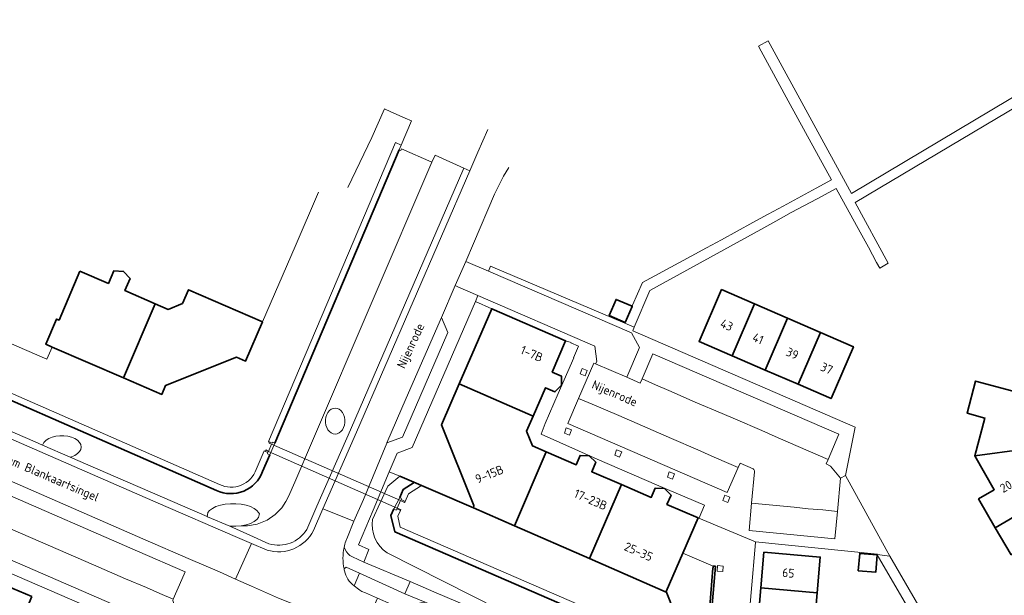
# Model space of a CAD drawing. Header units: metres. Extents: x 152391 to 157968, y 462336 to 467280.
# Tile 295 of 656: x 155180 to 155332, y 465191 to 465280. Entities that reach past the tile are written whole.
import ezdxf
from ezdxf.enums import TextEntityAlignment as Align

# ---------------------------------------------------------------- set-up
doc = ezdxf.new("R2010")
doc.units = ezdxf.units.M
doc.header["$LTSCALE"] = 0.75
for name, color, linetype, lineweight in [('B-WE-GK-BESCHOEIING-G', 251, 'GK-BESCHOEIING', 35), ('B-WE-GK-KADEMUUR-G', 5, 'Continuous', 35), ('B-WE-GK-KADEMUUR-GV', 5, 'Continuous', 35), ('B-WE-GR-GROENVOORZIENING-GV', 251, 'Continuous', 18), ('B-WE-IE-TERREINAFSCHEIDING_KUNSTMATIG_MUUR-GV', 251, 'Continuous', 18), ('B-WE-KW-KUNSTWERK_DUIKER-GV', 5, 'Continuous', 18), ('B-WE-OG-BEBOUWING-GV', 6, 'Continuous', 35), ('B-WE-OG-BEBOUWING-T18', 1, 'Continuous', 18), ('B-WE-OG-TERREIN_CULTUURSCHEIDING-GV', 251, 'Continuous', 18), ('B-WE-OG-TOPOGRAFIE-T18', 1, 'Continuous', 18), ('B-WE-OG-WATER_SLOOT-GV', 251, 'Continuous', 18), ('B-WE-VH-VERHARDING_ASFALT-GV', 251, 'Continuous', 18), ('B-WE-VH-VERHARDING_BETONSTRAATSTEEN-GV', 251, 'Continuous', 18), ('B-WE-VH-VERHARDING_TEGEL-GV', 251, 'Continuous', 18)]:
    doc.layers.add(name, color=color, linetype=linetype, lineweight=lineweight)
doc.styles.add('NLCS-ISO-M750-T18', font='NLCS-ISO.ttf', dxfattribs={"height": 1.35})
doc.linetypes.add('GK-BESCHOEIING', pattern='A,30,-5,[1,NLCS.SHX,S=1,R=0,X=0,Y=0],-5', length=40)

msp = doc.modelspace()

# ---------------------------------------------------------------- linework, layer by layer
at = {"layer": 'B-WE-GK-BESCHOEIING-G'}
for points in [[(155219.67, 465214.62), (155238.79, 465259.65)], [(155210.72, 465207.35), (155156.7, 465230.99)], [(155218.89, 465212.83), (155217.75, 465210.24)], [(155238.85, 465206.24), (155239.39, 465207.51), (155241.06, 465208.56)], [(155250.17, 465204.67), (155238.86, 465209.52)], [(155272.89, 465123.7), (155277.27, 465177.96), (155272.33, 465186.12), (155238.09, 465200.99), (155237.48, 465203.47), (155237.96, 465204.5)]]:
    msp.add_lwpolyline(points, dxfattribs=at)
msp.add_lwpolyline([(155210.72, 465207.35, 0.442951), (155217.75, 465210.24)], format="xyb", dxfattribs=at)
at = {"layer": 'B-WE-GK-KADEMUUR-G'}
msp.add_lwpolyline([(155279.82, 465191.8), (155282.34, 465185.35)], dxfattribs=at)
at = {"layer": 'B-WE-GK-KADEMUUR-GV'}
msp.add_lwpolyline([(155287.03, 465195.72), (155287.01, 465195.51), (155286.99, 465195.38), (155286.35, 465187.64), (155282.34, 465185.35), (155285.66, 465179.86), (155280.75, 465121.49), (155280.73, 465121.26), (155281.05, 465121.23), (155286.01, 465179.94), (155282.81, 465185.23), (155286.67, 465187.43), (155287.36, 465195.69)], close=True, dxfattribs=at)
at = {"layer": 'B-WE-GR-GROENVOORZIENING-GV'}
for points in [[(155267.35, 465224.97), (155267.68, 465225.78), (155266.87, 465226.07), (155266.59, 465225.25)], [(155264.92, 465215.85), (155265.24, 465216.66), (155264.44, 465216.95), (155264.16, 465216.14)], [(155272.64, 465212.47), (155272.97, 465213.28), (155272.17, 465213.57), (155271.89, 465212.75)], [(155280.76, 465209.08), (155281.09, 465209.89), (155280.28, 465210.18), (155280, 465209.36)], [(155289.27, 465205.5), (155289.59, 465206.31), (155288.79, 465206.6), (155288.51, 465205.79)], [(155288.54, 465195.7), (155287.68, 465195.79), (155287.62, 465194.93), (155288.48, 465194.89)]]:
    msp.add_lwpolyline(points, close=True, dxfattribs=at)
at = {"layer": 'B-WE-IE-TERREINAFSCHEIDING_KUNSTMATIG_MUUR-GV'}
for points in [[(155218.77, 465214.61), (155219.16, 465214.46), (155218.67, 465213.34), (155218.29, 465213.57), (155218.22, 465213.32), (155218.61, 465213.17), (155218.55, 465212.96), (155218.89, 465212.83), (155219.67, 465214.62), (155219.32, 465214.77), (155219.25, 465214.6), (155218.72, 465214.84)], [(155238.96, 465204.28), (155239.03, 465204.41), (155238.47, 465204.64), (155238.98, 465205.79), (155239.58, 465205.47), (155239.67, 465205.65), (155239.05, 465205.95), (155239.09, 465206.14), (155238.85, 465206.24), (155237.96, 465204.5), (155238.31, 465204.33), (155238.42, 465204.51)]]:
    msp.add_lwpolyline(points, close=True, dxfattribs=at)
at = {"layer": 'B-WE-KW-KUNSTWERK_DUIKER-GV'}
msp.add_lwpolyline([(155238.98, 465205.79), (155219.16, 465214.46), (155218.67, 465213.34), (155238.47, 465204.64)], close=True, dxfattribs=at)
at = {"layer": 'B-WE-OG-BEBOUWING-GV'}
for points in [[(155189.7, 465241.04), (155186.5, 465233.52), (155186.13, 465233.67), (155184.46, 465229.8), (155185.45, 465229.37), (155196.41, 465224.64), (155201.26, 465236.02), (155196.63, 465238.04), (155197.43, 465239.91), (155196.42, 465240.98), (155194.94, 465241.08), (155194.09, 465239.14)], [(155217.78, 465233.25), (155206.38, 465238.17), (155205.46, 465236.05), (155203.28, 465235.14), (155201.26, 465236.02), (155196.41, 465224.64), (155202.29, 465222.1), (155202.88, 465223.47), (155213.79, 465227.8), (155215.17, 465227.21)], [(155289.93, 465228.03), (155293.38, 465235.99), (155288.31, 465238.19), (155284.86, 465230.23)], [(155273.51, 465233.12), (155274.59, 465235.62), (155274.55, 465235.64), (155272.1, 465236.68), (155271.04, 465234.19)], [(155298.45, 465233.79), (155293.38, 465235.99), (155289.93, 465228.03), (155295, 465225.84)], [(155259.36, 465218.77), (155261.26, 465223.11), (155262.69, 465222.47), (155263.69, 465223.49), (155263.69, 465223.59), (155263.73, 465224.89), (155262.29, 465225.52), (155264.35, 465230.34), (155253, 465235.26), (155250.44, 465229.33), (155248, 465223.7)], [(155298.45, 465233.79), (155295, 465225.84), (155300.06, 465223.64), (155303.51, 465231.6)], [(155303.51, 465231.6), (155300.06, 465223.64), (155305.14, 465221.44), (155308.58, 465229.4)], [(155250.17, 465204.67), (155256.47, 465201.92), (155261.36, 465213.26), (155259.28, 465214.17), (155258.35, 465216.45), (155259.36, 465218.77), (155248, 465223.7), (155245.29, 465217.43), (155250.25, 465205.01)], [(155341.58, 465220.36), (155327.34, 465224.13), (155326.03, 465219.2), (155328.77, 465218.46), (155327.2, 465212.65), (155334.87, 465213.7), (155336.38, 465219.41), (155341.01, 465218.19)], [(155272.92, 465208.24), (155268.35, 465210.22), (155268.97, 465211.66), (155267.97, 465212.68), (155266.56, 465212.72), (155265.94, 465211.26), (155261.36, 465213.26), (155256.47, 465201.92), (155268.02, 465196.87)], [(155330.37, 465201.61), (155343.08, 465209.05), (155341.95, 465210.99), (155337.79, 465208.54), (155334.87, 465213.7), (155327.2, 465212.65), (155330.22, 465207.44), (155327.8, 465206.04)], [(155272.92, 465208.24), (155268.02, 465196.87), (155279.79, 465191.73), (155279.82, 465191.8), (155282.38, 465197.73), (155284.7, 465203.11), (155284.7, 465203.11), (155279.9, 465205.19), (155280.54, 465206.64), (155279.53, 465207.66), (155278.12, 465207.7), (155277.5, 465206.27)], [(155332.79, 465197.44), (155341.32, 465202.44), (155340.02, 465204.65), (155344.22, 465207.11), (155343.08, 465209.05), (155330.37, 465201.61)], [(155303, 465191.63), (155303.46, 465197.11), (155294.82, 465197.84), (155294.36, 465192.36)], [(155312.22, 465197.46), (155309.54, 465197.68), (155309.32, 465195), (155312, 465194.78)], [(155182.32, 465191.03), (155177.47, 465193.12), (155174.27, 465185.72), (155174.5, 465185.62), (155173.94, 465184.33), (155175.8, 465183.53), (155176.36, 465184.82), (155179.21, 465183.58)], [(155303, 465191.63), (155294.36, 465192.36), (155293.9, 465186.88), (155302.54, 465186.15)]]:
    msp.add_lwpolyline(points, close=True, dxfattribs=at)
at = {"layer": 'B-WE-OG-TERREIN_CULTUURSCHEIDING-GV'}
for points in [[(155224.57, 465201.35), (155226.14, 465204.93), (155231.29, 465216.66), (155248.72, 465256.86), (155244.28, 465258.86), (155243.79, 465257.74), (155225.44, 465214.94), (155222.71, 465208.61), (155221.75, 465206.39), (155221.35, 465205.63), (155220.73, 465204.69), (155219.72, 465203.66), (155218.48, 465202.78), (155216.94, 465202.15), (155215.47, 465201.9), (155214.5, 465201.92)], [(155225.59, 465201.2), (155227.06, 465204.53), (155232.21, 465216.27), (155249.63, 465256.45), (155248.72, 465256.86), (155231.29, 465216.66), (155226.14, 465204.93), (155224.57, 465201.35)], [(155183.97, 465214.28), (155182.81, 465214.79), (155168.6, 465220.94), (155163.27, 465223.26), (155159.32, 465224.98), (155156.5, 465226.21), (155155.92, 465226.56), (155155.67, 465226.75), (155155.13, 465227.22), (155154.73, 465226.25)], [(155155.36, 465225.73), (155156.03, 465225.33), (155156.04, 465225.32), (155201.74, 465205.41), (155213.57, 465200.25), (155216.1, 465199.18), (155218.48, 465198.18)], [(155218.76, 465199.14), (155215.83, 465200.49), (155212.73, 465201.85), (155209.34, 465203.31), (155209.24, 465203.35), (155195.19, 465209.43), (155188.22, 465212.45), (155183.97, 465214.28)], [(155237.25, 465210.21), (155234.79, 465204.32), (155232.5, 465199), (155234.13, 465198.27), (155233.33, 465196.32), (155240.45, 465193.35), (155244.09, 465191.79), (155261.11, 465184.55)], [(155234.67, 465202.9), (155237.03, 465208.01), (155238.86, 465209.52), (155237.25, 465210.21)], [(155220.25, 465190.81), (155216.06, 465192.62), (155213.64, 465193.69), (155211.14, 465194.82), (155206.69, 465196.75), (155199.38, 465199.93), (155178.87, 465208.85), (155176.06, 465207.95), (155175.86, 465207.54), (155175.66, 465207.62), (155174.32, 465204.66), (155174.77, 465203.62), (155175.63, 465203.21), (155177.36, 465207.22), (155198.56, 465198.03), (155205.88, 465194.86), (155205.37, 465193.68), (155204.06, 465190.63), (155203.98, 465190.45), (155204.31, 465189.57), (155206.56, 465188.47), (155206.9, 465188.29)], [(155214.5, 465201.92), (155213.69, 465201.84), (155212.73, 465201.85), (155215.83, 465200.49), (155218.76, 465199.14)], [(155262.92, 465184.62), (155236.9, 465197.77)], [(155240.33, 465188.68), (155240.38, 465188.9), (155240.43, 465189.16), (155240.59, 465189.41), (155240.85, 465189.63), (155241.2, 465189.83), (155241.62, 465189.98), (155242.1, 465190.08), (155242.6, 465190.14), (155242.78, 465190.16), (155239.66, 465191.44), (155232.68, 465194.62), (155231.86, 465192.69)], [(155232.74, 465192.03), (155233.01, 465191.84), (155233.57, 465191.61), (155235.42, 465190.78), (155239.64, 465188.97), (155240.33, 465188.68)]]:
    msp.add_lwpolyline(points, dxfattribs=at)
for points in [[(155230.23, 465217), (155230.36, 465217.38), (155230.42, 465217.78), (155230.42, 465218.2), (155230.36, 465218.61), (155230.23, 465218.99), (155230.05, 465219.32), (155229.82, 465219.6), (155229.55, 465219.81), (155229.25, 465219.94), (155228.94, 465219.98), (155228.63, 465219.94), (155228.33, 465219.81), (155228.06, 465219.6), (155227.83, 465219.32), (155227.65, 465218.99), (155227.52, 465218.61), (155227.45, 465218.2), (155227.45, 465217.78), (155227.52, 465217.38), (155227.65, 465217), (155227.83, 465216.66), (155228.06, 465216.38), (155228.33, 465216.17), (155228.63, 465216.05), (155228.94, 465216), (155229.25, 465216.05), (155229.55, 465216.17), (155229.82, 465216.38), (155230.05, 465216.66)], [(155230.23, 465217), (155230.05, 465216.66), (155229.82, 465216.38), (155229.55, 465216.17), (155229.25, 465216.05), (155228.94, 465216), (155228.63, 465216.05), (155228.33, 465216.17), (155228.06, 465216.38), (155227.83, 465216.66), (155227.65, 465217), (155227.52, 465217.38), (155227.45, 465217.78), (155227.45, 465218.2), (155227.52, 465218.61), (155227.65, 465218.99), (155227.83, 465219.32), (155228.06, 465219.6), (155228.33, 465219.81), (155228.63, 465219.94), (155228.94, 465219.98), (155229.25, 465219.94), (155229.55, 465219.81), (155229.82, 465219.6), (155230.05, 465219.32), (155230.23, 465218.99), (155230.36, 465218.61), (155230.42, 465218.2), (155230.42, 465217.78), (155230.36, 465217.38)]]:
    msp.add_lwpolyline(points, close=True, dxfattribs=at)
for points in [[(155236.9, 465197.77, -0.287747), (155234.67, 465202.9)], [(155218.48, 465198.18, 0.366876), (155225.59, 465201.2)], [(155218.76, 465199.14, 0.33995), (155224.57, 465201.35)], [(155224.57, 465201.35, -0.33995), (155218.76, 465199.14)], [(155231.86, 465192.69, 0.015566), (155232.74, 465192.03)]]:
    msp.add_lwpolyline(points, format="xyb", dxfattribs=at)
at = {"layer": 'B-WE-OG-WATER_SLOOT-GV'}
for points in [[(155216.81, 465210.58), (155218.02, 465213.41), (155218.22, 465213.32), (155218.29, 465213.57), (155218.67, 465213.34), (155219.16, 465214.46), (155218.77, 465214.61), (155218.72, 465214.84), (155218.68, 465214.85), (155238.18, 465260.78), (155239.09, 465260.37), (155240.65, 465264.11), (155239.69, 465264.54), (155237.49, 465265.52), (155236.5, 465265.96), (155234.58, 465261.55), (155230.88, 465253.87)], [(155168.6, 465220.94), (155182.81, 465214.79), (155183.97, 465214.28), (155184, 465214.38), (155184.19, 465214.72), (155184.51, 465215.04), (155184.92, 465215.31), (155185.43, 465215.52), (155186, 465215.67), (155186.61, 465215.74), (155187.23, 465215.74), (155187.84, 465215.67), (155188.41, 465215.52), (155188.92, 465215.31), (155189.33, 465215.04), (155189.65, 465214.72), (155189.84, 465214.38), (155189.9, 465214.01), (155189.84, 465213.65), (155189.65, 465213.31), (155189.33, 465212.99), (155188.92, 465212.72), (155188.41, 465212.51), (155188.22, 465212.45), (155195.19, 465209.43), (155209.24, 465203.35), (155209.3, 465203.57), (155209.38, 465203.93), (155209.64, 465204.28), (155210.06, 465204.59), (155210.61, 465204.86), (155211.29, 465205.08), (155212.05, 465205.23), (155212.86, 465205.3), (155213.69, 465205.3), (155214.5, 465205.23), (155215.26, 465205.08), (155215.94, 465204.86), (155216.49, 465204.59), (155216.91, 465204.28), (155217.17, 465203.93), (155217.3, 465203.76), (155217.25, 465203.57), (155217.17, 465203.21), (155216.91, 465202.86), (155216.49, 465202.55), (155215.94, 465202.28), (155215.26, 465202.06), (155214.5, 465201.92), (155215.47, 465201.9), (155216.94, 465202.15), (155218.48, 465202.78), (155219.72, 465203.66), (155220.73, 465204.69), (155221.35, 465205.63), (155221.75, 465206.39), (155222.71, 465208.61), (155225.44, 465214.94), (155243.79, 465257.74), (155239.13, 465259.82), (155239.02, 465259.55), (155238.79, 465259.65), (155219.67, 465214.62), (155218.89, 465212.83), (155217.75, 465210.24)], [(155226.38, 465253.16), (155222.77, 465244.82), (155217.78, 465233.25), (155215.17, 465227.21), (155213.79, 465227.8), (155202.88, 465223.47), (155202.29, 465222.1), (155196.41, 465224.64), (155185.45, 465229.37), (155184.65, 465227.51), (155158.01, 465239.01), (155156.68, 465235.94), (155156.21, 465234.84), (155155.28, 465232.71), (155211.15, 465208.25)], [(155211.15, 465208.25), (155155.28, 465232.71), (155154.88, 465231.77), (155156.7, 465230.99), (155210.72, 465207.35)], [(155210.72, 465207.35), (155156.7, 465230.99)], [(155217.75, 465210.24), (155218.89, 465212.83), (155218.55, 465212.96), (155218.61, 465213.17), (155218.22, 465213.32), (155218.02, 465213.41), (155216.81, 465210.58)], [(155269.52, 465174.54), (155268.05, 465125.3), (155268.96, 465123.43), (155272.83, 465123.02), (155272.89, 465123.7), (155277.27, 465177.96), (155272.33, 465186.12), (155238.09, 465200.99), (155237.48, 465203.47), (155237.96, 465204.5), (155238.85, 465206.24), (155239.39, 465207.51), (155241.07, 465208.57), (155238.86, 465209.52), (155237.03, 465208.01), (155234.67, 465202.9)], [(155282.34, 465185.35), (155279.82, 465191.8), (155279.79, 465191.73), (155268.02, 465196.87), (155256.47, 465201.92), (155250.17, 465204.67), (155242.19, 465208.09), (155240.19, 465206.83), (155239.67, 465205.65), (155239.58, 465205.47), (155238.98, 465205.79), (155238.47, 465204.64), (155239.03, 465204.41), (155238.96, 465204.28), (155238.54, 465203.37), (155238.94, 465201.71), (155273.02, 465186.91)], [(155236.9, 465197.77), (155262.92, 465184.62)]]:
    msp.add_lwpolyline(points, dxfattribs=at)
for points in [[(155218.72, 465214.84), (155219.25, 465214.6), (155219.32, 465214.77), (155219.67, 465214.62), (155238.79, 465259.65), (155239.09, 465260.37), (155238.18, 465260.78), (155218.68, 465214.85)], [(155188.22, 465212.45), (155188.41, 465212.51), (155188.92, 465212.72), (155189.33, 465212.99), (155189.65, 465213.31), (155189.84, 465213.65), (155189.9, 465214.01), (155189.84, 465214.38), (155189.65, 465214.72), (155189.33, 465215.04), (155188.92, 465215.31), (155188.41, 465215.52), (155187.84, 465215.67), (155187.23, 465215.74), (155186.61, 465215.74), (155186, 465215.67), (155185.43, 465215.52), (155184.92, 465215.31), (155184.51, 465215.04), (155184.19, 465214.72), (155184, 465214.38), (155183.97, 465214.28)], [(155241.07, 465208.57), (155239.39, 465207.51), (155238.85, 465206.24), (155239.09, 465206.14), (155239.05, 465205.95), (155239.67, 465205.65), (155240.19, 465206.83), (155242.19, 465208.09)], [(155212.73, 465201.85), (155213.69, 465201.84), (155214.5, 465201.92), (155215.26, 465202.06), (155215.94, 465202.28), (155216.49, 465202.55), (155216.91, 465202.86), (155217.17, 465203.21), (155217.25, 465203.57), (155217.3, 465203.76), (155217.17, 465203.93), (155216.91, 465204.28), (155216.49, 465204.59), (155215.94, 465204.86), (155215.26, 465205.08), (155214.5, 465205.23), (155213.69, 465205.3), (155212.86, 465205.3), (155212.05, 465205.23), (155211.29, 465205.08), (155210.61, 465204.86), (155210.06, 465204.59), (155209.64, 465204.28), (155209.38, 465203.93), (155209.3, 465203.57), (155209.24, 465203.35), (155209.34, 465203.31)], [(155238.42, 465204.51), (155238.31, 465204.33), (155237.96, 465204.5), (155237.48, 465203.47), (155238.09, 465200.99), (155272.33, 465186.12), (155277.27, 465177.96), (155272.89, 465123.7), (155273.14, 465123.67), (155272.99, 465122.14), (155273.74, 465122.08), (155278.29, 465178.2), (155273.02, 465186.91), (155238.94, 465201.71), (155238.54, 465203.37), (155238.96, 465204.28)]]:
    msp.add_lwpolyline(points, close=True, dxfattribs=at)
for points in [[(155217.75, 465210.24, -0.442951), (155210.72, 465207.35)], [(155210.72, 465207.35, 0.442951), (155217.75, 465210.24)], [(155216.81, 465210.58, -0.443186), (155211.15, 465208.25)], [(155211.15, 465208.25, 0.443186), (155216.81, 465210.58)], [(155234.67, 465202.9, 0.287747), (155236.9, 465197.77)]]:
    msp.add_lwpolyline(points, format="xyb", dxfattribs=at)
at = {"layer": 'B-WE-VH-VERHARDING_ASFALT-GV'}
for points in [[(155252.38, 465262.77), (155250.86, 465259.28), (155249.63, 465256.45), (155232.21, 465216.27), (155227.06, 465204.53), (155231.78, 465202.62), (155233.27, 465205.94), (155236.89, 465214.62), (155236.89, 465214.64), (155239.85, 465221.5), (155245.26, 465233.9)], [(155245.26, 465233.9), (155247.38, 465238.8), (155247.38, 465238.81), (155248.99, 465242.51), (155249, 465242.52), (155250.19, 465245.27), (155253.44, 465252.83), (155254.07, 465254.19), (155254.78, 465255.61), (155255.64, 465256.95)], [(155136.79, 465227), (155138.41, 465226.43), (155140.56, 465225.49), (155143.93, 465224.02), (155144.16, 465223.92), (155148.75, 465221.93), (155148.95, 465221.84), (155152.26, 465220.45), (155155.3, 465219.16), (155167.29, 465213.88), (155178.87, 465208.85), (155199.38, 465199.93), (155206.69, 465196.75), (155211.14, 465194.82), (155213.64, 465193.69), (155216.1, 465199.18), (155213.57, 465200.25), (155201.74, 465205.41), (155156.04, 465225.32), (155156.03, 465225.33), (155142.51, 465231.27), (155142.46, 465231.28)], [(155230.56, 465199.55), (155230.84, 465200.17), (155231.78, 465202.62), (155227.06, 465204.53), (155225.59, 465201.2)], [(155218.48, 465198.18), (155216.1, 465199.18), (155213.64, 465193.69), (155216.06, 465192.62), (155220.25, 465190.81), (155222.43, 465189.9), (155223.82, 465189.33), (155226.22, 465188.28), (155229.24, 465186.87), (155230.65, 465186.31), (155233.02, 465185.31), (155235.42, 465190.78), (155233.57, 465191.61), (155233.01, 465191.84), (155232.74, 465192.03)], [(155233.33, 465196.32), (155231.59, 465197.14), (155231.17, 465197.37), (155230.91, 465197.59), (155230.66, 465197.9), (155230.3, 465198.6)], [(155230.3, 465195.31), (155230.64, 465195.53), (155232.68, 465194.62), (155239.66, 465191.44), (155240.45, 465193.35), (155233.33, 465196.32)]]:
    msp.add_lwpolyline(points, dxfattribs=at)
for points in [[(155225.59, 465201.2, -0.366876), (155218.48, 465198.18)], [(155230.3, 465198.6, -0.030744), (155230.56, 465199.55)], [(155230.3, 465198.6, 0.105359), (155230.3, 465195.31)], [(155230.3, 465195.31, -0.105359), (155230.3, 465198.6)], [(155230.37, 465195, -0.012741), (155230.3, 465195.31)], [(155231.86, 465192.69, -0.190531), (155230.37, 465195)], [(155232.74, 465192.03, -0.015566), (155231.86, 465192.69)]]:
    msp.add_lwpolyline(points, format="xyb", dxfattribs=at)
at = {"layer": 'B-WE-VH-VERHARDING_BETONSTRAATSTEEN-GV'}
for points in [[(155249, 465242.52), (155248.99, 465242.51), (155247.38, 465238.81), (155247.8, 465238.63), (155250.88, 465237.29), (155268.83, 465229.52), (155269.13, 465227.17), (155268.96, 465226.78), (155273.74, 465224.72), (155275.72, 465229.28), (155274.47, 465231.53), (155252.47, 465241.02)], [(155245.26, 465233.9), (155239.85, 465221.5), (155236.89, 465214.64), (155239.27, 465215.54), (155246.25, 465231.62)], [(155304.69, 465212.1), (155306.34, 465215.96), (155277.76, 465228.32), (155276.09, 465224.47), (155278.17, 465223.55), (155280.21, 465222.68), (155284.26, 465220.92), (155288.42, 465219.16), (155290.44, 465218.27), (155294.52, 465216.54), (155296.53, 465215.62), (155298.56, 465214.77)], [(155290.86, 465210.84), (155288.7, 465211.81), (155286.69, 465212.66), (155284.67, 465213.56), (155280.6, 465215.31), (155272.5, 465218.84), (155268.43, 465220.59), (155266.34, 465221.47), (155266.33, 465221.47), (155264.67, 465217.63), (155289.18, 465207)], [(155175.63, 465203.21), (155175.5, 465202.92), (155177.51, 465202.09), (155183.64, 465199.45), (155191.79, 465195.9), (155196.71, 465193.78), (155199.95, 465192.41), (155201.98, 465191.5), (155204.06, 465190.63), (155205.37, 465193.68), (155205.88, 465194.86), (155198.56, 465198.03), (155177.36, 465207.22)], [(155306.11, 465204.1), (155303.88, 465204.34), (155301.64, 465204.54), (155299.47, 465204.77), (155292.92, 465205.39), (155292.53, 465201.21), (155305.71, 465199.91)], [(155194.97, 465189.75), (155202.73, 465186.39), (155205.07, 465185.35), (155206.56, 465188.47), (155204.31, 465189.57), (155203.98, 465190.45), (155204.06, 465190.63), (155201.98, 465191.5), (155199.95, 465192.41), (155196.71, 465193.78), (155191.79, 465195.9), (155183.64, 465199.45), (155177.51, 465202.09), (155175.5, 465202.92), (155175.43, 465202.75), (155174.57, 465202.42), (155174.18, 465202.6), (155172.6, 465199.45), (155172.64, 465199.43)], [(155282.34, 465185.35), (155286.35, 465187.64), (155286.99, 465195.38), (155287.01, 465195.51), (155287.03, 465195.72), (155282.38, 465197.73), (155279.82, 465191.8)]]:
    msp.add_lwpolyline(points, close=True, dxfattribs=at)
for points in [[(155292.92, 465205.39), (155299.47, 465204.77), (155301.64, 465204.54), (155303.88, 465204.34), (155306.11, 465204.1), (155306.6, 465209.22), (155305.06, 465211.09), (155304.39, 465211.41), (155304.69, 465212.1), (155298.56, 465214.77), (155296.53, 465215.62), (155294.52, 465216.54), (155290.44, 465218.27), (155288.42, 465219.16), (155284.26, 465220.92), (155280.21, 465222.68), (155278.17, 465223.55), (155276.09, 465224.47), (155275.81, 465223.83), (155273.74, 465224.72), (155268.96, 465226.78), (155268.69, 465226.9), (155268.68, 465226.91), (155266.33, 465221.47), (155266.34, 465221.47), (155268.43, 465220.59), (155272.5, 465218.84), (155280.6, 465215.31), (155284.67, 465213.56), (155286.69, 465212.66), (155288.7, 465211.81), (155290.86, 465210.84), (155291.16, 465211.53), (155293.15, 465210.66)], [(155293.38, 465210.22), (155292.92, 465205.39)]]:
    msp.add_lwpolyline(points, dxfattribs=at)
msp.add_lwpolyline([(155293.15, 465210.66, -0.261501), (155293.38, 465210.22)], format="xyb", dxfattribs=at)
at = {"layer": 'B-WE-VH-VERHARDING_TEGEL-GV'}
for points in [[(155370.57, 465290.12), (155308.29, 465252.95), (155295.49, 465276.4), (155293.97, 465275.57), (155294.41, 465274.79), (155298.56, 465267.17), (155301.22, 465262.34), (155305.2, 465255.06), (155302.82, 465253.76), (155297.77, 465251.03), (155295.46, 465249.77), (155293.13, 465248.49), (155288.31, 465245.86), (155285.98, 465244.59), (155283.65, 465243.32), (155276.16, 465239.28), (155274.61, 465235.78), (155274.55, 465235.64), (155274.59, 465235.62), (155273.51, 465233.12), (155273.44, 465233.01), (155274.88, 465232.4), (155277.29, 465238.03), (155294.33, 465247.43), (155296.65, 465248.72), (155298.99, 465250.03), (155303.01, 465252.14), (155305.9, 465253.72), (155309.61, 465247.02), (155310.88, 465244.7), (155312.14, 465242.37), (155312.61, 465241.48), (155313.92, 465242.25), (155308.86, 465251.56), (155330.56, 465264.47), (155371.37, 465288.75)], [(155232.5, 465199), (155234.79, 465204.32), (155237.25, 465210.21), (155238.44, 465213.05), (155240.76, 465213.93), (155250.49, 465236.38), (155250.88, 465237.29), (155247.8, 465238.63), (155247.38, 465238.81), (155247.38, 465238.8), (155245.26, 465233.9), (155246.25, 465231.62), (155239.27, 465215.54), (155236.89, 465214.64), (155236.89, 465214.62), (155233.27, 465205.94), (155231.78, 465202.62), (155230.84, 465200.17), (155230.56, 465199.55)], [(155293.15, 465210.66), (155291.16, 465211.53), (155290.86, 465210.84), (155289.18, 465207), (155264.67, 465217.63), (155266.33, 465221.47), (155268.68, 465226.91), (155268.69, 465226.9), (155268.96, 465226.78), (155269.13, 465227.17), (155268.83, 465229.52), (155250.88, 465237.29), (155250.49, 465236.38), (155253, 465235.26), (155264.35, 465230.34), (155265.2, 465230.07), (155265.16, 465229.99), (155266.33, 465229.48), (155265.57, 465227.73), (155265.59, 465227.72), (155263.18, 465222.23), (155261.22, 465217.6), (155260.58, 465215.99), (155269.18, 465212.16), (155278.33, 465208.21), (155285.68, 465205.06), (155284.85, 465203.13), (155284.82, 465203.06), (155293.52, 465199.44)], [(155293.52, 465199.44), (155312.25, 465197.56), (155312.23, 465197.51), (155314.18, 465197.25), (155313.6, 465198.25), (155307.36, 465209.62), (155306.6, 465209.22), (155306.11, 465204.1), (155305.71, 465199.91), (155292.53, 465201.21), (155292.92, 465205.39), (155293.38, 465210.22)], [(155290.84, 465168.6), (155293.51, 465199.36), (155293.52, 465199.44), (155284.82, 465203.06), (155284.7, 465203.11), (155282.38, 465197.73), (155287.03, 465195.72), (155287.36, 465195.69), (155286.67, 465187.43)], [(155207.71, 465184.22), (155205.07, 465185.35), (155202.73, 465186.39), (155194.97, 465189.75), (155172.64, 465199.43), (155172.6, 465199.45)], [(155169.89, 465198.57), (155172.35, 465197.49), (155194.23, 465188.04), (155219.38, 465177.17)], [(155230.3, 465198.6), (155230.66, 465197.9), (155230.91, 465197.59), (155231.17, 465197.37), (155231.59, 465197.14), (155233.33, 465196.32), (155234.13, 465198.27), (155232.5, 465199)], [(155231.86, 465192.69), (155232.68, 465194.62), (155230.64, 465195.53), (155230.3, 465195.31)], [(155261.11, 465184.55), (155244.09, 465191.79), (155240.45, 465193.35), (155239.66, 465191.44), (155242.78, 465190.16), (155243.26, 465189.96), (155245.38, 465189.07), (155261.05, 465182.46)]]:
    msp.add_lwpolyline(points, dxfattribs=at)
for points in [[(155252.82, 465241.81), (155252.47, 465241.02), (155274.47, 465231.53), (155275.72, 465229.28), (155273.74, 465224.72), (155275.81, 465223.83), (155276.09, 465224.47), (155277.76, 465228.32), (155306.34, 465215.96), (155304.69, 465212.1), (155304.39, 465211.41), (155305.06, 465211.09), (155306.6, 465209.22), (155307.36, 465209.62), (155308.83, 465217.06), (155274.65, 465231.88), (155274.88, 465232.4), (155273.44, 465233.01)], [(155267.35, 465224.97), (155266.59, 465225.25), (155266.87, 465226.07), (155267.68, 465225.78)], [(155264.92, 465215.85), (155264.16, 465216.14), (155264.44, 465216.95), (155265.24, 465216.66)], [(155272.64, 465212.47), (155271.89, 465212.75), (155272.17, 465213.57), (155272.97, 465213.28)], [(155280.76, 465209.08), (155280, 465209.36), (155280.28, 465210.18), (155281.09, 465209.89)], [(155289.27, 465205.5), (155288.51, 465205.79), (155288.79, 465206.6), (155289.59, 465206.31)], [(155317.44, 465188.47), (155318.75, 465186.23), (155320.09, 465183.95), (155324.99, 465175.44), (155325.04, 465175.36), (155326.42, 465176.13), (155314.18, 465197.25), (155312.23, 465197.51), (155312.22, 465197.46)], [(155288.54, 465195.7), (155288.48, 465194.89), (155287.62, 465194.93), (155287.68, 465195.79)]]:
    msp.add_lwpolyline(points, close=True, dxfattribs=at)
for points in [[(155293.38, 465210.22, 0.261501), (155293.15, 465210.66)], [(155230.56, 465199.55, 0.030744), (155230.3, 465198.6)], [(155230.3, 465195.31, 0.012741), (155230.37, 465195)], [(155230.37, 465195, 0.190531), (155231.86, 465192.69)]]:
    msp.add_lwpolyline(points, format="xyb", dxfattribs=at)

# ---------------------------------------------------------------- texts
at = {"layer": 'B-WE-OG-BEBOUWING-T18', "style": 'NLCS-ISO-M750-T18'}
for s, rotation, p in [('43', 336.5, (155289.1, 465232.75)), ('41', 336.6, (155293.92, 465230.66)), ('1-7B', 336.8, (155259.15, 465228.34)), ('39', 336.5, (155299.19, 465228.38)), ('37', 336.6, (155304.47, 465226.09)), ('9-15B', 21.8, (155252.63, 465209.84)), ('20-22', 29.5, (155333.16, 465208.6)), ('17-23B', 336.7, (155268.2, 465205.93)), ('25-35', 336.4, (155275.56, 465197.94)), ('65', 355.2, (155298.57, 465194.66))]:
    msp.add_text(s, height=1.35, rotation=rotation, dxfattribs=at).set_placement(p, align=Align.MIDDLE)
at = {"layer": 'B-WE-OG-TOPOGRAFIE-T18', "style": 'NLCS-ISO-M750-T18'}
for s, rotation, p in [('Nijenrode', 65, (155240.71, 465229.49)), ('Nijenrode', 337, (155271.81, 465222.07)), ('Abraham Blankaartsingel', 336.8, (155183.33, 465209.95))]:
    msp.add_text(s, height=1.35, rotation=rotation, dxfattribs=at).set_placement(p, align=Align.MIDDLE)

doc.saveas('drawing.dxf')
